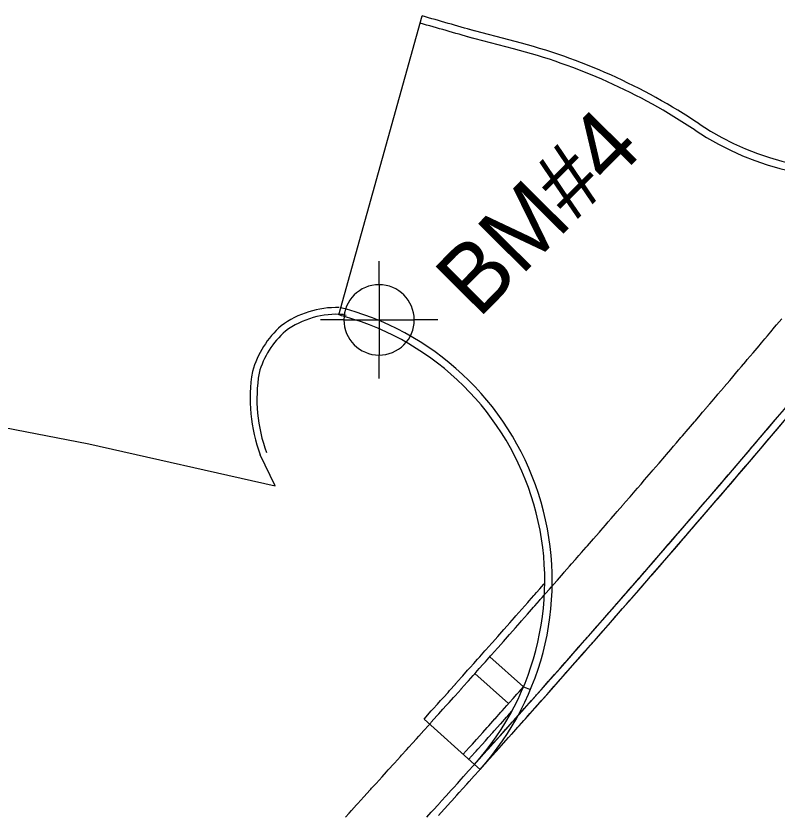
# Model space of a CAD drawing. Extents: x 2145380 to 2157287, y 139568 to 149130.
# Drawn here: x 2150266.8 to 2150334.2, y 143876 to 143946.9 of the extents above; entities that cross this region are included whole.
import ezdxf

# ---------------------------------------------------------------- set-up
doc = ezdxf.new("R2010")
doc.units = 0
for name, color, linetype in [('PR_PREVIOUSLY CONSTRUCTED', 7, 'Continuous'), ('SURV_Benchmark', 7, 'Continuous'), ('TOPO_Asphalt', 7, 'Continuous'), ('TOPO_Curb Back', 7, 'Continuous')]:
    doc.layers.add(name, color=color, linetype=linetype)

# ---------------------------------------------------------------- blocks, each defined once
blk = doc.blocks.new('BM')
at = {"layer": 'SURV_Benchmark'}
for p, q in [((0, 2.493), (0, 4.153)), ((-2.493, 0), (-4.157, 0)), ((4.157, 0), (2.493, 0)), ((0, -4.157), (0, -2.493))]:
    blk.add_line(p, q, dxfattribs=at)
for points in [[(-0.002, 2.495), (0, 2.493), (0, 0), (2.493, 0), (2.493, 0), (2.494, 0.002)], [(-0.002, 2.495), (0, 2.493), (0, 0), (2.493, 0), (2.493, 0), (2.494, 0.002), (2.494, 0.002)], [(-2.496, -0.001), (-2.493, 0), (0, 0), (0, -2.493), (0.001, -2.495)], [(-2.496, -0.001), (-2.493, 0), (0, 0), (0, -2.493), (0.001, -2.495)]]:
    blk.add_lwpolyline(points, dxfattribs=at)
for centre, start, end in [((0.001, -0.001), 90.0638, 180.0068), ((-0.002, -0.001), 0.0638, 90.0068), ((-0.002, -0.001), 0.0638, 90.0068), ((0.001, 0.001), 180.0638, 270.0068), ((0.001, 0.001), 180.0638, 270.0068), ((0.001, -0.001), 269.9472, 359.9927)]:
    blk.add_arc(centre, 2.496, start, end, dxfattribs=at)

msp = doc.modelspace()

# ---------------------------------------------------------------- linework, layer by layer
at = {"layer": 'PR_PREVIOUSLY CONSTRUCTED'}
for p, q in [((2150295.387, 143920.366), (2150302.782, 143946.86)), ((2150310.869, 143943.956), (2150306.81, 143945.01)), ((2150311.037, 143944.601), (2150306.977, 143945.655)), ((2150308.787, 143890.078), (2150311.775, 143887.419)), ((2150307.457, 143888.584), (2150310.445, 143885.925)), ((2150311.775, 143887.419), (2150312.39, 143887.162)), ((2150310.262, 143884.718), (2150310.371, 143884.84)), ((2150310.371, 143884.84), (2150310.745, 143885.26)), ((2150302.952, 143884.551), (2150307.421, 143880.535)), ((2150309.182, 143883.509), (2150309.734, 143884.126)), ((2150309.734, 143884.126), (2150309.747, 143884.142)), ((2150309.747, 143884.142), (2150310.262, 143884.718)), ((2150309.045, 143883.357), (2150309.182, 143883.509)), ((2150308.392, 143882.628), (2150308.647, 143882.912)), ((2150308.647, 143882.912), (2150309.045, 143883.357)), ((2150307.731, 143881.891), (2150308.108, 143882.31)), ((2150308.108, 143882.31), (2150308.392, 143882.628)), ((2150307.076, 143881.161), (2150307.569, 143881.709)), ((2150307.569, 143881.709), (2150307.731, 143881.891)), ((2150306.919, 143880.986), (2150307.036, 143881.116)), ((2150307.036, 143881.116), (2150307.076, 143881.161)), ((2150307.421, 143880.535), (2150307.916, 143880.089))]:
    msp.add_line(p, q, dxfattribs=at)
for points in [[(2150295.986, 143875.868), (2150296.312, 143876.225), (2150296.529, 143876.463), (2150296.977, 143876.954), (2150297.072, 143877.058), (2150297.614, 143877.654), (2150297.641, 143877.684), (2150298.156, 143878.25), (2150298.248, 143878.35), (2150298.305, 143878.414), (2150298.698, 143878.846), (2150298.968, 143879.144), (2150299.239, 143879.442), (2150299.631, 143879.875), (2150299.78, 143880.039), (2150300.294, 143880.607), (2150300.321, 143880.636), (2150300.861, 143881.234), (2150300.955, 143881.338), (2150301.401, 143881.832), (2150301.617, 143882.071), (2150301.94, 143882.43), (2150302.277, 143882.804), (2150302.479, 143883.028), (2150302.938, 143883.537), (2150303.018, 143883.627), (2150303.282, 143883.92), (2150303.557, 143884.226), (2150303.597, 143884.271), (2150304.095, 143884.825), (2150304.256, 143885.005), (2150304.633, 143885.425), (2150304.915, 143885.74), (2150305.17, 143886.025), (2150305.573, 143886.475), (2150305.708, 143886.625), (2150306.231, 143887.21), (2150306.244, 143887.225), (2150306.781, 143887.826), (2150306.888, 143887.946), (2150307.317, 143888.427), (2150307.545, 143888.683), (2150307.853, 143889.029), (2150308.201, 143889.42), (2150308.286, 143889.516), (2150308.388, 143889.63), (2150308.857, 143890.157), (2150308.923, 143890.233), (2150309.458, 143890.835), (2150309.512, 143890.895), (2150309.993, 143891.438), (2150310.166, 143891.633), (2150310.527, 143892.04), (2150310.82, 143892.372), (2150311.06, 143892.644), (2150311.474, 143893.111), (2150311.594, 143893.247), (2150312.127, 143893.851), (2150312.66, 143894.455), (2150312.779, 143894.591), (2150313.192, 143895.06), (2150313.261, 143895.138), (2150313.431, 143895.332), (2150313.724, 143895.665), (2150314.083, 143896.073), (2150314.256, 143896.27), (2150314.734, 143896.815), (2150314.787, 143896.875), (2150315.318, 143897.481), (2150315.384, 143897.557), (2150315.849, 143898.087), (2150316.034, 143898.299), (2150316.379, 143898.693), (2150316.684, 143899.042), (2150316.909, 143899.3), (2150317.333, 143899.785), (2150317.439, 143899.907), (2150317.968, 143900.514), (2150317.981, 143900.529), (2150318.206, 143900.787), (2150318.497, 143901.121), (2150318.629, 143901.273), (2150319.025, 143901.729), (2150319.276, 143902.018), (2150319.553, 143902.337), (2150319.923, 143902.763), (2150320.081, 143902.946), (2150320.569, 143903.509), (2150320.609, 143903.554), (2150321.136, 143904.163), (2150321.215, 143904.255), (2150321.663, 143904.773), (2150321.86, 143905.001), (2150322.189, 143905.382), (2150322.505, 143905.748), (2150322.716, 143905.992), (2150323.121, 143906.462), (2150323.149, 143906.496), (2150323.241, 143906.602), (2150323.767, 143907.213), (2150323.793, 143907.243), (2150324.292, 143907.824), (2150324.436, 143907.992), (2150324.817, 143908.435), (2150325.079, 143908.741), (2150325.341, 143909.046), (2150325.721, 143909.49), (2150325.865, 143909.658), (2150326.363, 143910.239), (2150326.389, 143910.27), (2150326.912, 143910.882), (2150327.004, 143910.989), (2150327.435, 143911.495), (2150327.644, 143911.74), (2150327.958, 143912.108), (2150328.005, 143912.163), (2150328.284, 143912.491), (2150328.48, 143912.721), (2150328.924, 143913.242), (2150329.002, 143913.334), (2150329.524, 143913.948), (2150329.563, 143913.994), (2150330.045, 143914.562), (2150330.201, 143914.747), (2150330.566, 143915.177), (2150330.839, 143915.499), (2150331.086, 143915.791), (2150331.476, 143916.253), (2150331.606, 143916.406), (2150332.113, 143917.006), (2150332.126, 143917.022), (2150332.646, 143917.637), (2150332.75, 143917.76), (2150332.859, 143917.89), (2150333.165, 143918.253), (2150333.386, 143918.515), (2150333.684, 143918.869), (2150334.021, 143919.27), (2150334.202, 143919.486), (2150334.656, 143920.025)], [(2150303.195, 143875.855), (2150303.588, 143876.29), (2150303.738, 143876.454), (2150304.253, 143877.024), (2150304.28, 143877.054), (2150304.823, 143877.653), (2150304.918, 143877.758), (2150305.365, 143878.253), (2150305.581, 143878.494), (2150305.906, 143878.854), (2150306.245, 143879.229), (2150306.447, 143879.454), (2150306.907, 143879.965), (2150306.988, 143880.055), (2150307.253, 143880.35), (2150307.529, 143880.657), (2150307.569, 143880.702), (2150308.069, 143881.258), (2150308.231, 143881.439), (2150308.609, 143881.86), (2150308.892, 143882.176), (2150309.149, 143882.462), (2150309.553, 143882.914), (2150309.688, 143883.065), (2150310.213, 143883.652), (2150310.227, 143883.668), (2150310.765, 143884.271), (2150310.873, 143884.391), (2150311.303, 143884.874), (2150311.532, 143885.131), (2150311.841, 143885.478), (2150312.191, 143885.87), (2150312.276, 143885.967), (2150312.379, 143886.082), (2150312.849, 143886.611), (2150312.916, 143886.686), (2150313.453, 143887.291), (2150313.506, 143887.351), (2150313.989, 143887.896), (2150314.163, 143888.092), (2150314.525, 143888.501), (2150314.82, 143888.834), (2150315.061, 143889.106), (2150315.476, 143889.576), (2150315.596, 143889.712), (2150316.131, 143890.318), (2150316.666, 143890.925), (2150316.786, 143891.061), (2150317.2, 143891.532), (2150317.27, 143891.61), (2150317.441, 143891.805), (2150317.734, 143892.139), (2150318.095, 143892.549), (2150318.268, 143892.746), (2150318.748, 143893.293), (2150318.802, 143893.354), (2150319.335, 143893.962), (2150319.401, 143894.038), (2150319.867, 143894.57), (2150320.053, 143894.783), (2150320.399, 143895.179), (2150320.705, 143895.529), (2150320.931, 143895.788), (2150321.357, 143896.275), (2150321.463, 143896.397), (2150321.994, 143897.006), (2150322.008, 143897.021), (2150322.233, 143897.281), (2150322.525, 143897.616), (2150322.658, 143897.769), (2150323.056, 143898.226), (2150323.308, 143898.516), (2150323.586, 143898.837), (2150323.957, 143899.264), (2150324.116, 143899.447), (2150324.606, 143900.012), (2150324.645, 143900.058), (2150325.175, 143900.67), (2150325.254, 143900.761), (2150325.703, 143901.281), (2150325.902, 143901.511), (2150326.232, 143901.893), (2150326.549, 143902.26), (2150326.76, 143902.505), (2150327.167, 143902.977), (2150327.195, 143903.011), (2150327.288, 143903.118), (2150327.815, 143903.731), (2150327.841, 143903.761), (2150328.342, 143904.344), (2150328.487, 143904.512), (2150328.869, 143904.957), (2150329.132, 143905.264), (2150329.395, 143905.571), (2150329.777, 143906.016), (2150329.921, 143906.185), (2150330.421, 143906.769), (2150330.447, 143906.799), (2150330.972, 143907.414), (2150331.064, 143907.521), (2150331.497, 143908.029), (2150331.707, 143908.275), (2150332.022, 143908.644), (2150332.069, 143908.7), (2150332.35, 143909.029), (2150332.546, 143909.26), (2150332.992, 143909.783), (2150333.07, 143909.875), (2150333.594, 143910.491), (2150333.633, 143910.538), (2150334.117, 143911.108), (2150334.274, 143911.293)], [(2150304.233, 143876.006), (2150304.748, 143876.576), (2150304.775, 143876.606), (2150305.318, 143877.206), (2150305.413, 143877.311), (2150305.86, 143877.806), (2150306.077, 143878.046), (2150306.402, 143878.407), (2150306.741, 143878.782), (2150306.944, 143879.008), (2150307.404, 143879.519), (2150307.485, 143879.609), (2150307.749, 143879.903), (2150308.026, 143880.21), (2150308.066, 143880.256), (2150308.566, 143880.812), (2150308.728, 143880.993), (2150309.106, 143881.414), (2150309.39, 143881.731), (2150309.646, 143882.017), (2150310.051, 143882.469), (2150310.185, 143882.62), (2150310.711, 143883.208), (2150310.725, 143883.223), (2150311.263, 143883.826), (2150311.371, 143883.947), (2150311.802, 143884.43), (2150312.03, 143884.686), (2150312.34, 143885.034), (2150312.689, 143885.427), (2150312.775, 143885.523), (2150312.878, 143885.638), (2150313.348, 143886.167), (2150313.415, 143886.243), (2150313.952, 143886.848), (2150314.006, 143886.908), (2150314.489, 143887.453), (2150314.663, 143887.65), (2150315.025, 143888.058), (2150315.32, 143888.391), (2150315.561, 143888.664), (2150315.976, 143889.134), (2150316.097, 143889.27), (2150316.632, 143889.877), (2150317.167, 143890.483), (2150317.287, 143890.62), (2150317.702, 143891.091), (2150317.771, 143891.169), (2150317.942, 143891.364), (2150318.236, 143891.698), (2150318.596, 143892.108), (2150318.77, 143892.306), (2150319.25, 143892.853), (2150319.303, 143892.914), (2150319.837, 143893.522), (2150319.903, 143893.598), (2150320.37, 143894.13), (2150320.556, 143894.343), (2150320.902, 143894.739), (2150321.208, 143895.089), (2150321.434, 143895.348), (2150321.86, 143895.836), (2150321.966, 143895.958), (2150322.498, 143896.568), (2150322.511, 143896.583), (2150322.737, 143896.842), (2150323.029, 143897.178), (2150323.162, 143897.33), (2150323.56, 143897.788), (2150323.812, 143898.078), (2150324.09, 143898.399), (2150324.461, 143898.827), (2150324.62, 143899.01), (2150325.11, 143899.575), (2150325.15, 143899.621), (2150325.679, 143900.233), (2150325.759, 143900.325), (2150326.209, 143900.845), (2150326.407, 143901.074), (2150326.737, 143901.457), (2150327.054, 143901.824), (2150327.266, 143902.069), (2150327.672, 143902.541), (2150327.701, 143902.575), (2150327.794, 143902.682), (2150328.321, 143903.295), (2150328.348, 143903.326), (2150328.849, 143903.909), (2150328.994, 143904.077), (2150329.376, 143904.522), (2150329.639, 143904.829), (2150329.902, 143905.136), (2150330.284, 143905.582), (2150330.428, 143905.751), (2150330.928, 143906.335), (2150330.954, 143906.365), (2150331.48, 143906.98), (2150331.572, 143907.088), (2150332.005, 143907.595), (2150332.215, 143907.842), (2150332.53, 143908.211), (2150332.578, 143908.267), (2150332.858, 143908.596), (2150333.055, 143908.827), (2150333.5, 143909.35), (2150333.579, 143909.443), (2150334.103, 143910.059), (2150334.142, 143910.105), (2150334.626, 143910.676)], [(2150302.952, 143884.551), (2150303.599, 143885.27), (2150303.76, 143885.45), (2150304.137, 143885.87), (2150304.418, 143886.185), (2150304.673, 143886.47), (2150305.077, 143886.92), (2150305.212, 143887.07), (2150305.731, 143887.651), (2150305.744, 143887.665), (2150306.284, 143888.27), (2150306.39, 143888.39), (2150306.819, 143888.871), (2150307.047, 143889.126), (2150307.355, 143889.472), (2150307.702, 143889.863), (2150307.788, 143889.959), (2150307.891, 143890.074), (2150308.356, 143890.597), (2150308.422, 143890.673), (2150308.961, 143891.279), (2150309.015, 143891.339), (2150309.494, 143891.88), (2150309.667, 143892.075), (2150310.028, 143892.482), (2150310.32, 143892.813), (2150310.561, 143893.086), (2150310.975, 143893.553), (2150311.094, 143893.688), (2150311.627, 143894.292), (2150312.159, 143894.895), (2150312.278, 143895.031), (2150312.692, 143895.501), (2150312.761, 143895.579), (2150312.93, 143895.772), (2150313.224, 143896.105), (2150313.582, 143896.513), (2150313.655, 143896.596)], [(2150306.423, 143881.431), (2150306.539, 143881.56), (2150306.579, 143881.605), (2150307.073, 143882.155), (2150307.235, 143882.336), (2150307.611, 143882.755), (2150307.895, 143883.072), (2150308.15, 143883.357), (2150308.549, 143883.803), (2150308.685, 143883.954), (2150309.233, 143884.567), (2150309.247, 143884.582), (2150309.765, 143885.162), (2150309.873, 143885.284), (2150310.303, 143885.765), (2150310.532, 143886.023), (2150310.841, 143886.369), (2150311.192, 143886.764), (2150311.274, 143886.856), (2150311.372, 143886.967), (2150311.775, 143887.419)]]:
    msp.add_lwpolyline(points, dxfattribs=at)
for centre, radius, start, end in [((2150204.881, 143596.118), 364.149, 73.64967, 74.4042), ((2150204.881, 143596.118), 363.483, 73.64967, 74.4042), ((2150297.528, 143892.576), 53.751, 56.29982, 75.44432), ((2150297.528, 143892.576), 53.084, 56.29982, 75.44432), ((2149252.251, 144828.89), 1418.718, 318.051723, 321.325095), ((2150340.853, 143957.538), 24.333, 236.29982, 321.32509), ((2149252.251, 144828.89), 1419.385, 318.051723, 321.325095), ((2150340.853, 143957.538), 25, 236.29982, 321.32509), ((2150204.881, 143596.118), 337.315, 74.31344, 74.4042), ((2150204.881, 143596.118), 336.648, 74.31344, 74.4042), ((2150289.323, 143896.8), 24.333, 318.05172, 74.31344), ((2150289.323, 143896.8), 25, 318.05172, 74.31344)]:
    msp.add_arc(centre, radius, start, end, dxfattribs=at)
at = {"layer": 'TOPO_Asphalt'}
msp.add_lwpolyline([(2150259.016, 143913.653), (2150260.012, 143913.511), (2150260.092, 143911.493), (2150273.242, 143908.93), (2150289.747, 143905.235), (2150288.428, 143907.955)], dxfattribs=at)
at = {"layer": 'TOPO_Curb Back'}
msp.add_lwpolyline([(2150295.819, 143920.397), (2150296.048, 143920.339)], dxfattribs=at)
for centre, radius, start, end in [((2150295.21, 143912.729), 8.292, 88.4231, 126.39048), ((2150295.21, 143912.729), 7.692, 85.45372, 126.19516), ((2150295.895, 143913.046), 8.476, 131.39705, 164.22159), ((2150295.895, 143913.046), 7.876, 131.58797, 163.9837), ((2150302.058, 143912.957), 14.518, 170.50942, 200.15116), ((2150302.058, 143912.957), 13.918, 170.64616, 200.15116)]:
    msp.add_arc(centre, radius, start, end, dxfattribs=at)

# ---------------------------------------------------------------- block references
at = {"layer": 'SURV_Benchmark', "xscale": 1.25, "yscale": 1.25}
msp.add_blockref('BM', (2150298.965, 143919.93), dxfattribs=at)

# ---------------------------------------------------------------- texts
at = {"layer": 'SURV_Benchmark'}
msp.add_text('BM#4', height=6, rotation=45.24164, dxfattribs=at).set_placement((2150307.77, 143919.965))

doc.saveas('drawing.dxf')
